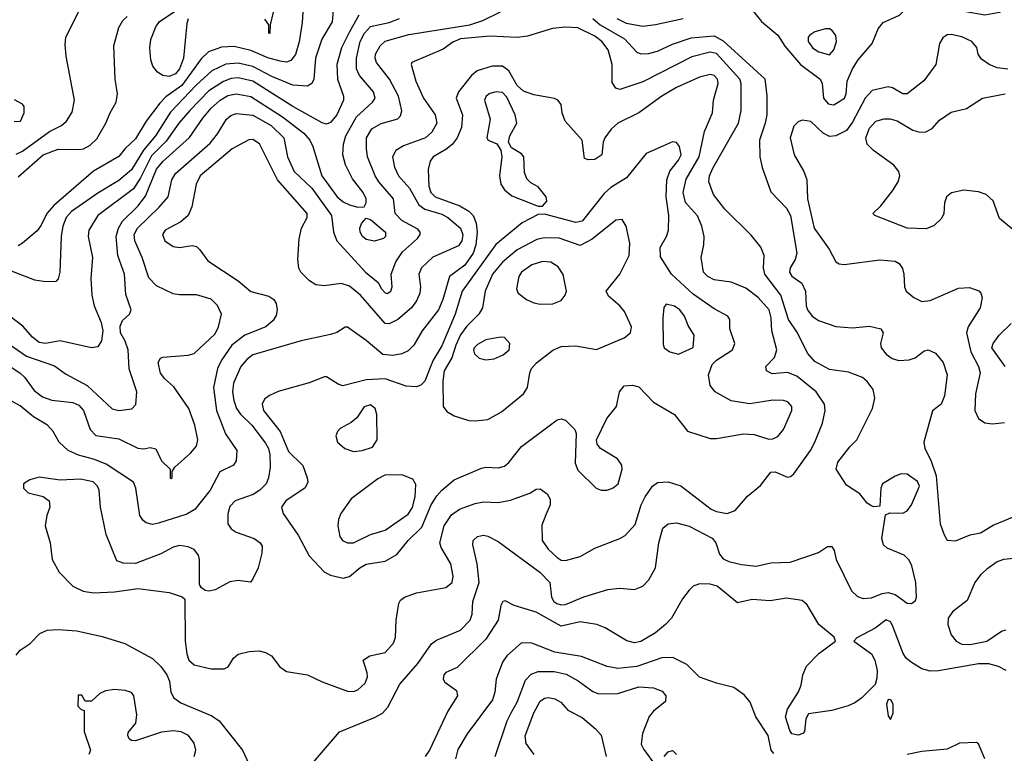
# Model space of a CAD drawing. Extents: x 1173029 to 1307123, y 522559 to 678521.
# Tile 447 of 623: x 1201372 to 1206068, y 629411 to 632909. Entities that reach past the tile are written whole.
import ezdxf

# ---------------------------------------------------------------- set-up
doc = ezdxf.new("R2010")
doc.units = 0

msp = doc.modelspace()

# ---------------------------------------------------------------- linework, layer by layer
at = {"layer": '0CON10XD'}
for points in [[(1201355, 632268.2), (1201385, 632282.1), (1201514, 632376), (1201571.1, 632405), (1201595.5, 632425), (1201622.2, 632467.8), (1201634.1, 632525), (1201594.7, 632735), (1201588.7, 632788.7), (1201592.2, 632825), (1201669.8, 632980.2)], [(1202725.9, 632995), (1202719.1, 632895), (1202705, 632803.8), (1202687.5, 632742.5), (1202666.2, 632713.8), (1202645, 632706.7), (1202615, 632711.1), (1202555, 632727.6), (1202475, 632762.1), (1202395, 632781.6), (1202335, 632778.6), (1202273.3, 632755), (1202238, 632722), (1202145, 632595.2), (1202069.7, 632540.3), (1202039.9, 632510.1), (1201975.6, 632424.4), (1201925, 632341.2), (1201875.2, 632294.8), (1201845, 632256.4), (1201724, 632186), (1201535, 632023.2), (1201501.1, 631985), (1201475, 631929.2), (1201455, 631902), (1201385, 631843.3), (1201365, 631831.2)], [(1205255, 632503.2), (1205305.5, 632535), (1205313.6, 632555), (1205318.2, 632615), (1205344.6, 632675), (1205371.8, 632718.2), (1205437.7, 632795), (1205466.4, 632865), (1205490, 632895), (1205568.8, 632931.2), (1205602.5, 632965), (1205625.6, 632974.4), (1205785, 632980), (1205885, 632947.2), (1205975, 632932.3), (1206046, 632945), (1206075, 632964.4)], [(1202868.7, 632975), (1202861.8, 632898.2), (1202813.8, 632816.2), (1202782.6, 632725), (1202775.4, 632625), (1202765, 632604.2), (1202745, 632592.2), (1202675, 632597.2), (1202575, 632638), (1202485, 632686.2), (1202415, 632701.2), (1202355, 632697.2), (1202288.7, 632665), (1202213.9, 632596.1), (1202091.6, 632468.4), (1202020, 632355), (1201962.8, 632287.2), (1201905, 632193.2), (1201845, 632141.6), (1201745, 632081.9), (1201619.1, 631995), (1201594.2, 631965), (1201578.6, 631925), (1201569.7, 631875), (1201564.5, 631705), (1201556.2, 631673.8), (1201545, 631660), (1201495, 631659.2), (1201445, 631666.7), (1201275, 631731.7)], [(1201275, 631288.4), (1201373.3, 631225), (1201395.6, 631205), (1201441.5, 631141.5), (1201481.2, 631111.2), (1201525, 631094.8), (1201625, 631083.3), (1201655, 631070.8), (1201676.4, 631045), (1201707.6, 630955), (1201735, 630926.8), (1201845, 630909.6), (1201935, 630866.4), (1201965, 630863.3), (1201995, 630868.6), (1202022.3, 630862.3), (1202048.8, 630805), (1202090, 630765), (1202090, 630725), (1202095, 630720), (1202100, 630725), (1202100, 630755), (1202112.5, 630775), (1202187.3, 630842.7), (1202215.3, 630874.7), (1202221.2, 630905), (1202207.3, 630975), (1202179.5, 631055), (1202107.8, 631157.8), (1202065, 631196), (1202043.8, 631223.8), (1202032.5, 631275), (1202044.3, 631295.7), (1202055, 631300), (1202175, 631308.9), (1202205, 631317.8), (1202305, 631411.5), (1202320.8, 631445), (1202335.5, 631505), (1202316.1, 631546.1), (1202285, 631575.6), (1202215, 631596.4), (1202135, 631596.2), (1202105, 631602.3), (1202025, 631640), (1201987.8, 631677.8), (1201956.8, 631775), (1201921, 631855), (1201918.4, 631885), (1201934.3, 631915), (1202038.2, 632015), (1202080, 632065), (1202098.4, 632145), (1202114.7, 632175), (1202280.1, 632319.9), (1202315.9, 632364.1), (1202358.2, 632435), (1202378.7, 632451.3), (1202405, 632460.8), (1202485, 632453.3), (1202571.6, 632405), (1202631.8, 632345), (1202649.5, 632255), (1202680.7, 632185), (1202765.2, 632105), (1202859.4, 631975), (1202869.3, 631895), (1202885.2, 631855.2), (1203022.1, 631705), (1203082.7, 631655), (1203097.7, 631625), (1203115, 631606.2), (1203125, 631603.9), (1203142.5, 631615), (1203148.9, 631635), (1203144.7, 631695.3), (1203166.6, 631755), (1203198.6, 631801.4), (1203269.5, 631865), (1203282.2, 631885), (1203282.2, 631895), (1203270.4, 631910.4), (1203195, 631951.6), (1203163.2, 631985), (1203155.4, 632055), (1203085.8, 632135), (1203067.7, 632165), (1203031.9, 632255), (1203025.8, 632295), (1203027.1, 632345), (1203051.7, 632388.3), (1203096.6, 632413.4), (1203175, 632436.9), (1203189.2, 632450.8), (1203194.5, 632475), (1203178.6, 632545), (1203136.4, 632625), (1203074.6, 632705), (1203067.7, 632725), (1203070, 632745), (1203091.5, 632785), (1203115, 632807.1), (1203228, 632838), (1203519.2, 632885), (1203581.4, 632905), (1203665, 632947.1)], [(1202176.4, 632913.6), (1202169.5, 632890.5), (1202154.2, 632725), (1202135, 632675.3), (1202115, 632650.3), (1202085, 632637.3), (1202055, 632642.1), (1202029.2, 632659.2), (1202007.5, 632687.5), (1201997.4, 632717.4), (1201992.3, 632775), (1201998.2, 632815), (1202022.1, 632875), (1202039.1, 632900.9), (1202147.7, 632972.3)], [(1202580.5, 632945), (1202566.7, 632885), (1202565, 632842.5), (1202560, 632845), (1202560, 632885), (1202540.9, 632910.9)], [(1204857.3, 632965), (1204911, 632901), (1204988.5, 632835), (1205022.3, 632782.3), (1205095.5, 632695.5), (1205190.4, 632625), (1205199.3, 632605), (1205206.1, 632535), (1205228.2, 632508.2), (1205255, 632503.2)], [(1201285, 631387.3), (1201405, 631305.2), (1201537.8, 631257.8), (1201590.8, 631220.8), (1201694.1, 631164.1), (1201813.9, 631053.9), (1201845, 631044.7), (1201907.3, 631052.7), (1201926.3, 631073.7), (1201931.1, 631135), (1201894.7, 631244.7), (1201890.3, 631335), (1201875.6, 631375.6), (1201853.6, 631415), (1201851.9, 631448.1), (1201862.5, 631475), (1201895.8, 631505), (1201904.3, 631525), (1201878.1, 631598.1), (1201872.5, 631695), (1201840.3, 631785), (1201831.9, 631875), (1201843.2, 631915), (1201862.5, 631947.5), (1201935, 632019.2), (1201973, 632067), (1202025, 632196.9), (1202055, 632232.6), (1202182.7, 632347.3), (1202245, 632439.3), (1202285, 632486.8), (1202327.8, 632525), (1202365, 632546.8), (1202405, 632555.6), (1202475, 632543.1), (1202626, 632446), (1202727.2, 632367.2), (1202755.3, 632335), (1202770, 632305), (1202813.8, 632165), (1202886.8, 632065), (1202915, 632040.8), (1202945, 632026.6), (1202985.6, 632014.4), (1203015, 632016.2), (1203024.4, 632035), (1203025.4, 632055), (1203010, 632085), (1202960.2, 632150.2), (1202926.9, 632216.9), (1202914.1, 632264.1), (1202915.9, 632315), (1202927.4, 632355), (1202979.3, 632445), (1203055.4, 632515), (1203067.1, 632535), (1203060, 632565), (1202993.1, 632643.1), (1202979, 632675), (1202978.3, 632725), (1202995.7, 632804.3), (1203016.5, 632845), (1203045, 632877.1), (1203134.7, 632894.7), (1203184.3, 632915)], [(1202989.8, 632930.2), (1202942.9, 632847.1), (1202907.4, 632775), (1202885.2, 632695), (1202887.9, 632625), (1202915.9, 632545), (1202916, 632525), (1202885.3, 632455), (1202855, 632418), (1202835, 632410.9), (1202815, 632417.8), (1202675, 632494.8), (1202485, 632615.2), (1202415, 632631.5), (1202381.1, 632628.9), (1202345, 632614.4), (1202275, 632570.4), (1202183.5, 632476.5), (1202130.9, 632415), (1202070.6, 632329.4), (1202000.5, 632259.5), (1201949, 632155), (1201915, 632102.9), (1201744.6, 631975), (1201701.5, 631905), (1201698.9, 631875), (1201719.3, 631775), (1201712.1, 631675), (1201716.4, 631595), (1201727.9, 631545), (1201760.2, 631465), (1201768.1, 631425), (1201762.4, 631377.6), (1201745, 631349.4), (1201715, 631343.8), (1201565, 631378.2), (1201494.7, 631365.3), (1201465, 631369.6), (1201433.2, 631395), (1201387.5, 631447.5), (1201299.5, 631515)], [(1201365, 632159.3), (1201485, 632263.9), (1201555, 632291.6), (1201655, 632289.2), (1201676.5, 632293.5), (1201708.9, 632311.1), (1201739.5, 632340.5), (1201783.1, 632415), (1201804, 632464), (1201832.2, 632515), (1201838.9, 632555), (1201826.9, 632625), (1201821.1, 632785), (1201845, 632871.2), (1201864.5, 632905), (1201885.3, 632924.7)], [(1204106.5, 632915), (1204140.8, 632885), (1204256.9, 632816.9), (1204315, 632753.9), (1204335, 632746.8), (1204371.9, 632748.1), (1204415, 632758.1), (1204485, 632791.6), (1204575, 632823), (1204685, 632832.6), (1204728.2, 632808.2), (1204926.1, 632626.1), (1204936.4, 632546.4), (1204935.9, 632455), (1204928.4, 632415), (1204900.8, 632335), (1204902.2, 632255), (1204913.7, 632203.7), (1204955, 632088.8), (1205029.5, 632009.5), (1205048.2, 631975), (1205079.1, 631795), (1205071.1, 631765), (1205046.5, 631725), (1205043.8, 631705), (1205055, 631686.7), (1205101.9, 631651.9), (1205119.6, 631615), (1205123.3, 631545), (1205130, 631525), (1205151.5, 631495), (1205182.5, 631475), (1205265, 631445.5), (1205345, 631439.5), (1205425, 631446.9), (1205480, 631435), (1205491.2, 631415), (1205478, 631365), (1205481.4, 631345), (1205504.7, 631314.7), (1205533.1, 631293.1), (1205565, 631283.8), (1205615, 631286.6), (1205643.3, 631296.7), (1205685, 631327.8), (1205705, 631334.4), (1205739.5, 631319.5), (1205776.9, 631275), (1205796.4, 631215), (1205782.5, 631115), (1205766.7, 631075), (1205726.4, 631043.6), (1205684.6, 630895), (1205689.6, 630865), (1205718, 630808), (1205743.1, 630733.1), (1205762.5, 630505), (1205782, 630452), (1205795, 630427.5), (1205835, 630423.3), (1205905, 630452), (1205955, 630461.9), (1206015, 630498.5), (1206115, 630540)], [(1204220, 632915), (1204265, 632893), (1204345, 632878.4), (1204405, 632885.4), (1204536.2, 632913.8)], [(1202755, 629345.6), (1202897.3, 629512.7), (1203065, 629581.2), (1203102.5, 629602.5), (1203128.8, 629631.2), (1203185, 629740.6), (1203271.4, 629838.6), (1203337.1, 629932.9), (1203360.3, 629949.7), (1203475, 629998.7), (1203521.3, 630045), (1203530.6, 630075), (1203534, 630135), (1203563.7, 630225), (1203554.1, 630315), (1203532.7, 630405), (1203535.6, 630425), (1203555, 630444.4), (1203585, 630450.5), (1203605, 630446.5), (1203655, 630421.5), (1203853.8, 630275), (1203900, 630225), (1203908.2, 630155), (1203920.4, 630135), (1203934.5, 630125), (1203955, 630118.3), (1203975, 630120.8), (1204062.8, 630157.2), (1204178.1, 630191.9), (1204235, 630198.5), (1204305, 630191.1), (1204345, 630208.1), (1204372.6, 630237.4), (1204404.2, 630295), (1204420.5, 630415), (1204440, 630485), (1204465, 630504.3), (1204505, 630509.5), (1204565, 630494.6), (1204675, 630436.1), (1204692.7, 630415), (1204710.3, 630360.3), (1204728.2, 630338.2), (1204755, 630325.3), (1204815, 630311.8), (1204885, 630303.8), (1204955, 630318.5), (1205047.1, 630322.9), (1205181.7, 630368.3), (1205225, 630396.2), (1205245, 630397.5), (1205257.3, 630377.3), (1205266, 630335), (1205339.2, 630185), (1205367.9, 630157.9), (1205395, 630149.4), (1205435, 630152.7), (1205485, 630172.5), (1205515, 630177.3), (1205548.3, 630168.3), (1205605, 630126.9), (1205625, 630125.8), (1205645, 630140), (1205650, 630155), (1205646.5, 630225), (1205627.5, 630305), (1205615, 630331.4), (1205590.8, 630355), (1205508.9, 630388.9), (1205492.5, 630405), (1205484.5, 630435), (1205501.7, 630548.3), (1205522, 630558), (1205585, 630556.5), (1205605, 630566.5), (1205626, 630595), (1205664.4, 630685), (1205655, 630706.9), (1205605, 630741.1), (1205576.8, 630743.2), (1205547, 630733), (1205486.7, 630695), (1205480, 630675), (1205475, 630590), (1205445, 630586.7), (1205432.3, 630592.3), (1205415, 630603.3), (1205378.8, 630648.8), (1205315, 630690), (1205266.7, 630765), (1205275, 630799.2), (1205331.7, 630871.7), (1205364.2, 630905.8), (1205439.2, 631055), (1205450.6, 631105), (1205442.2, 631145), (1205415, 631184.3), (1205392.6, 631202.6), (1205325, 631228.2), (1205235, 631240.8), (1205165, 631279.1), (1205129.2, 631319.2), (1205081.8, 631415), (1205039.8, 631479.8), (1205003.2, 631595), (1204925.9, 631695), (1204919.1, 631725), (1204922.5, 631785), (1204907.3, 631825), (1204861.7, 631881.7), (1204734.7, 632004.7), (1204681.1, 632075), (1204659.3, 632135), (1204662.6, 632165), (1204678.3, 632201.7), (1204800.9, 632415), (1204813.4, 632476.6), (1204812.6, 632605), (1204806.3, 632625), (1204695, 632747), (1204665, 632754.8), (1204578.5, 632731.5), (1204345, 632612.2), (1204235, 632575.5), (1204215, 632582.9), (1204198.8, 632608.8), (1204198, 632695), (1204179.1, 632765), (1204148.8, 632805), (1204115, 632830.4), (1204035, 632869.8), (1203975, 632872.7), (1203913.7, 632866.3), (1203795, 632829.7), (1203745.3, 632824.7), (1203615, 632830.2), (1203475, 632817), (1203438.8, 632801.2), (1203391.2, 632768.8), (1203242, 632705), (1203239.2, 632695), (1203262.3, 632615), (1203298, 632535), (1203353.9, 632455), (1203362.1, 632415), (1203338.2, 632371.8), (1203307.8, 632345), (1203202.1, 632307.9), (1203165.5, 632285), (1203150.7, 632255), (1203159.1, 632205), (1203178.4, 632165), (1203231.3, 632105), (1203275.4, 632025.4), (1203305, 632006), (1203385, 631980.9), (1203415, 631965.3), (1203474.7, 631915), (1203486.4, 631883.6), (1203481.4, 631855), (1203465, 631830.4), (1203343.5, 631776.5), (1203288.5, 631725), (1203276.1, 631695), (1203283.4, 631635), (1203280.3, 631605), (1203265, 631567.8), (1203240.8, 631535), (1203175, 631479.1), (1203135, 631458.8), (1203115, 631460.9), (1202997.8, 631595), (1202945, 631638.4), (1202905, 631651.1), (1202825, 631640), (1202784.2, 631644.2), (1202754.1, 631664.1), (1202713.3, 631705), (1202704.2, 631724.2), (1202699.4, 631765), (1202705.4, 631864.6), (1202716.4, 631915), (1202743.5, 631965), (1202743.3, 631985), (1202602.3, 632145), (1202543.1, 632263.1), (1202516.4, 632316.4), (1202485, 632337.5), (1202465, 632335.4), (1202385, 632293.3), (1202233.2, 632165), (1202213.9, 632125), (1202194, 632016), (1202175.3, 631974.7), (1202141.4, 631945), (1202065.6, 631905), (1202053.3, 631885), (1202064.4, 631855), (1202105, 631826.7), (1202135, 631822.2), (1202195, 631832.7), (1202215, 631826.7), (1202231.9, 631811.9), (1202268.9, 631758.9), (1202415, 631663.9), (1202475, 631612.1), (1202561.3, 631591.3), (1202584.6, 631574.6), (1202595.6, 631555), (1202599.5, 631525), (1202595, 631498.8), (1202581.1, 631475), (1202546, 631445), (1202445.5, 631405), (1202383.5, 631356.5), (1202334.2, 631285.8), (1202315.3, 631245), (1202296.8, 631155), (1202310.5, 631045), (1202353.7, 630933.7), (1202407.5, 630855), (1202404.5, 630805.5), (1202392, 630785), (1202327.5, 630752.5), (1202281.5, 630665), (1202207.4, 630572.6), (1202169.5, 630550.5), (1202035, 630507.9), (1202005, 630502.5), (1201975, 630509.4), (1201960.4, 630520.4), (1201945.5, 630545.5), (1201926.8, 630675), (1201915, 630704.3), (1201785, 630789.1), (1201725, 630813.3), (1201652.8, 630832.8), (1201603.3, 630855), (1201560.8, 630895), (1201532, 630945), (1201504.3, 630975), (1201438.2, 631015), (1201375, 631068), (1201324.7, 631094.7)], [(1206085, 632673.2), (1206035, 632678.8), (1205995.3, 632695.3), (1205960.2, 632720.2), (1205944, 632745), (1205936.8, 632776.8), (1205914, 632805), (1205865, 632826.8), (1205815, 632838.5), (1205795, 632837.3), (1205775, 632823.1), (1205759.6, 632795), (1205742.5, 632695), (1205685, 632618.1), (1205604.3, 632555.7), (1205585, 632555.7), (1205535, 632584.3), (1205515, 632589.4), (1205438.3, 632571.7), (1205405, 632534.6), (1205345, 632419.6), (1205315, 632380.9), (1205265, 632355.5), (1205235, 632352.5), (1205205, 632367.5), (1205145, 632423.1), (1205105, 632430), (1205085, 632422), (1205065, 632401.2), (1205046.7, 632345), (1205066.7, 632265), (1205111.6, 632185), (1205125.9, 632145.9), (1205129.1, 632055), (1205160.8, 631915), (1205232.2, 631815), (1205264.2, 631754.2), (1205280, 631745), (1205305, 631741.2), (1205475, 631763.6), (1205547, 631757), (1205566.2, 631746.2), (1205582, 631722), (1205589.4, 631695), (1205591.9, 631635), (1205600.6, 631615), (1205637.5, 631585), (1205675, 631565.6), (1205715, 631570), (1205850.5, 631629.5), (1205901.6, 631631.6), (1205946.1, 631616.1), (1205956.9, 631605), (1205962.2, 631585), (1205953.6, 631535), (1205895.4, 631445), (1205887.3, 631415), (1205909.1, 631325), (1205945.3, 631255), (1205953.9, 631225), (1205930.7, 631125), (1205927.6, 631045), (1205945, 631006.9), (1205975, 630986.4), (1206012.6, 630982.6), (1206068.5, 630988.5)], [(1205235, 632741.5), (1205255, 632764.4), (1205268.4, 632805), (1205264.2, 632834.2), (1205247.6, 632857.6), (1205235, 632865.6), (1205215, 632864.5), (1205165, 632851.2), (1205140, 632835), (1205132.7, 632825), (1205133.1, 632805), (1205155, 632773.6), (1205184, 632755), (1205235, 632741.5)], [(1202964.4, 629705.6), (1202985, 629712.9), (1203020, 629745), (1203030.6, 629775), (1203030, 629795), (1203010, 629855), (1203042.5, 629875), (1203115, 629891.4), (1203155, 629936), (1203164.5, 629965), (1203168.2, 630045), (1203180.5, 630125), (1203189.2, 630140.8), (1203207.5, 630155), (1203265, 630175.3), (1203405, 630201.2), (1203434.4, 630225), (1203440, 630255), (1203428.2, 630315), (1203381.7, 630391.7), (1203375.3, 630415), (1203396.5, 630495), (1203431.7, 630548.3), (1203470, 630575), (1203545, 630602), (1203585, 630609.3), (1203655, 630606.2), (1203712.8, 630617.2), (1203805, 630651.4), (1203835, 630670.8), (1203855, 630672), (1203888.7, 630648.7), (1203903, 630623), (1203903.1, 630595), (1203882.2, 630547.8), (1203861.9, 630498.1), (1203863.5, 630425), (1203892.1, 630385), (1203935, 630344.6), (1203955, 630332.1), (1203975, 630330.4), (1204045, 630348.7), (1204115, 630388.8), (1204235, 630434.6), (1204259.9, 630450.1), (1204307.8, 630502.2), (1204335.9, 630595), (1204356, 630634), (1204390, 630685), (1204415, 630702.5), (1204465, 630705.6), (1204525, 630686.7), (1204670.6, 630575), (1204695, 630563.9), (1204746.3, 630553.7), (1204785, 630567.8), (1204842.7, 630637.3), (1204905, 630687.8), (1204955, 630751.1), (1204975, 630753.1), (1205035, 630728), (1205049.1, 630730.9), (1205065, 630743.8), (1205144.5, 630855), (1205165.4, 630895), (1205200.4, 630985), (1205213.8, 631045), (1205210.4, 631075), (1205171.5, 631135), (1205079.2, 631209.2), (1205035, 631226.2), (1204960.7, 631220.7), (1204934, 631235), (1204930.8, 631255), (1204971.5, 631298.5), (1204983.2, 631335), (1204960, 631425), (1204956.5, 631486.5), (1204946.3, 631525), (1204895, 631584.7), (1204835, 631629.2), (1204765, 631656.9), (1204685, 631667.9), (1204655, 631683.6), (1204633.3, 631705), (1204622.2, 631775), (1204635.4, 631835), (1204637.3, 631875), (1204625.9, 631925), (1204605, 631973.1), (1204547.4, 632037.4), (1204537, 632085), (1204551.7, 632148.3), (1204613.5, 632255), (1204638, 632375), (1204677.3, 632465), (1204682.1, 632525), (1204704, 632605), (1204700, 632625), (1204685, 632642.5), (1204665, 632647.8), (1204615, 632635.3), (1204505, 632585.3), (1204434.5, 632545), (1204325, 632465.4), (1204225, 632415.4), (1204193.6, 632386.4), (1204163.5, 632345), (1204155.5, 632325), (1204149.4, 632265), (1204115, 632242.2), (1204085, 632240), (1204066.7, 632246.7), (1204054.2, 632335), (1203974.4, 632425), (1203960, 632465), (1203954, 632505), (1203938.8, 632525), (1203923, 632533), (1203825, 632550), (1203775, 632568.2), (1203745, 632595.3), (1203704.8, 632664.8), (1203675, 632686.6), (1203625, 632686.6), (1203554.7, 632665.3), (1203527.5, 632642.5), (1203465.8, 632564.2), (1203453.8, 632535), (1203484.1, 632455), (1203478.8, 632395), (1203458.2, 632345), (1203435.5, 632314.5), (1203405, 632289.2), (1203344.8, 632255.2), (1203330, 632235), (1203321.1, 632195), (1203323.9, 632115), (1203333.1, 632085), (1203354.4, 632065), (1203471.3, 632021.3), (1203515.2, 631995.2), (1203535.3, 631975), (1203549.1, 631939.1), (1203554.2, 631895), (1203547.7, 631835), (1203535.8, 631795.8), (1203495, 631737.7), (1203421.5, 631685), (1203390.7, 631575), (1203369.1, 631525), (1203292, 631425), (1203252.4, 631357.6), (1203225, 631329.5), (1203195, 631315.4), (1203152.7, 631307.3), (1203105, 631311.8), (1203025, 631379.5), (1202935, 631442.5), (1202925, 631443.3), (1202885, 631417.1), (1202855, 631407.3), (1202715, 631376.8), (1202485, 631310.3), (1202455, 631289.1), (1202426.5, 631255), (1202391.8, 631175), (1202387.4, 631135), (1202393.6, 631093.6), (1202405.7, 631055.7), (1202425, 631028.2), (1202479.7, 630975), (1202545, 630890.4), (1202558.6, 630865), (1202564.7, 630835), (1202566.9, 630775), (1202559.2, 630725), (1202547.5, 630695), (1202516.9, 630665), (1202485.5, 630645), (1202399.4, 630615), (1202375, 630587.1), (1202365, 630552.5), (1202364.7, 630505), (1202380.6, 630480.6), (1202405, 630465.3), (1202490, 630435), (1202519.2, 630415), (1202528.7, 630398.7), (1202527.8, 630365), (1202508.9, 630295), (1202485, 630242.5), (1202473.3, 630226.7), (1202415, 630234.4), (1202375, 630229.1), (1202305, 630190), (1202275, 630183.3), (1202257.5, 630187.5), (1202239.1, 630199.1), (1202229.2, 630215), (1202230.4, 630335), (1202224.5, 630355), (1202205, 630381.9), (1202176.1, 630396.1), (1202135, 630401.8), (1202105, 630393.8), (1202045, 630362.5), (1201925, 630315.6), (1201865, 630318), (1201835, 630328.8), (1201784.7, 630454.7), (1201756.9, 630585), (1201751.5, 630665), (1201743.3, 630685), (1201722.5, 630705), (1201662.6, 630717.4), (1201565, 630712.9), (1201465, 630726.9), (1201420, 630715), (1201391.2, 630695), (1201391.2, 630675), (1201412.5, 630652.5), (1201485, 630636), (1201513.3, 630615), (1201516.2, 630585), (1201502, 630545), (1201494.2, 630495), (1201518, 630415), (1201526.9, 630335), (1201560.6, 630275), (1201625, 630207.5), (1201675, 630184), (1201725, 630176.2), (1201825, 630180), (1201935, 630196.2), (1202085, 630176.9), (1202147.1, 630157.1), (1202160, 630145), (1202161.1, 629945), (1202168.7, 629885), (1202178.7, 629855), (1202205, 629832.4), (1202285, 629813.9), (1202347.1, 629812.9), (1202367.1, 629822.9), (1202392, 629865), (1202415, 629884), (1202466.8, 629896.8), (1202515, 629898.9), (1202545, 629891.9), (1202574, 629875), (1202613.4, 629823.4), (1202645, 629800.8), (1202745.4, 629785.4), (1202815, 629752.3), (1202935, 629707.8), (1202964.4, 629705.6)], [(1203865, 632020), (1203885.8, 632044.2), (1203884, 632065), (1203845, 632111.2), (1203810.8, 632130.8), (1203790.8, 632150.8), (1203780.5, 632180.5), (1203776, 632255), (1203765, 632268.8), (1203718.3, 632298.3), (1203703.8, 632325), (1203709.2, 632355), (1203743.3, 632415), (1203735.4, 632455), (1203695, 632539.1), (1203675, 632561.1), (1203645, 632565.3), (1203613.8, 632556.2), (1203597.8, 632545), (1203589.1, 632525), (1203615.4, 632435), (1203600, 632345), (1203606.7, 632335), (1203647.3, 632317.3), (1203667.3, 632287.3), (1203672.5, 632255), (1203661.2, 632165), (1203666.7, 632125), (1203685, 632097.5), (1203718.8, 632068.8), (1203845, 632020), (1203865, 632020)], [(1206108.3, 631908.3), (1206045, 631961.4), (1206014.5, 632045), (1205981.9, 632075), (1205945, 632088.4), (1205875, 632096.5), (1205816, 632084), (1205792.5, 632065), (1205782.7, 632035), (1205779.5, 631985), (1205768.8, 631961.2), (1205733.2, 631926.8), (1205695, 631911.8), (1205605, 631914.7), (1205450, 631975), (1205441.2, 631985), (1205479.1, 632020.9), (1205535, 632092.2), (1205562.5, 632135), (1205570.4, 632165), (1205565.4, 632185), (1205541.5, 632215), (1205444.7, 632284.7), (1205415, 632315.6), (1205407.1, 632345), (1205425, 632392.2), (1205455.8, 632425), (1205495, 632436), (1205523.2, 632436.8), (1205556.7, 632426.7), (1205632.6, 632382.6), (1205665, 632372.9), (1205694.2, 632374.2), (1205725, 632390.6), (1205759.8, 632430.2), (1205815, 632467.5), (1205887.5, 632485), (1205965, 632534), (1206072.9, 632555)], [(1201346.1, 632423.9), (1201376, 632425), (1201394.2, 632465), (1201393.3, 632495), (1201386, 632506), (1201347, 632527)], [(1202915, 630246), (1202945, 630254), (1202994.2, 630295), (1203025, 630312.2), (1203115, 630326.7), (1203171.5, 630358.5), (1203224.6, 630425), (1203290.1, 630489.9), (1203334.7, 630595), (1203361.8, 630638.2), (1203385, 630666.2), (1203444.4, 630715.6), (1203575, 630771.1), (1203595, 630775.5), (1203655, 630772.5), (1203685, 630780), (1203705, 630797.1), (1203765, 630873.3), (1203935, 631001.1), (1203955, 631005.6), (1203975, 631000), (1204019.2, 630955), (1204025.8, 630935), (1204021.1, 630795), (1204035, 630761.4), (1204122, 630675), (1204145, 630665.7), (1204174.4, 630665.6), (1204203.4, 630676.6), (1204227.1, 630695), (1204245.5, 630765), (1204244.4, 630785), (1204224.2, 630815), (1204142, 630865), (1204126.2, 630885), (1204123.3, 630905), (1204172.4, 631007.6), (1204218, 631065), (1204232.9, 631135), (1204255, 631162.5), (1204295, 631166.9), (1204325, 631158.6), (1204394.4, 631084.4), (1204495, 631026.2), (1204557.6, 630947.6), (1204665, 630911.2), (1204695, 630911.2), (1204825, 630933.5), (1204875, 630931.2), (1204945, 630909.3), (1204965, 630910.7), (1204987.8, 630922.2), (1205015.4, 630955), (1205054.5, 631045), (1205055.4, 631065), (1205036.5, 631086.5), (1205015, 631092.3), (1204965, 631094.2), (1204915, 631086.8), (1204853.4, 631076.6), (1204765, 631092.2), (1204690, 631135), (1204665.4, 631165.4), (1204657.9, 631215), (1204675.4, 631265), (1204695, 631286.2), (1204771.4, 631335), (1204782.5, 631365), (1204760, 631435), (1204759.3, 631479.3), (1204750, 631495), (1204685, 631529.6), (1204585, 631599.4), (1204481.6, 631695), (1204428.9, 631778.9), (1204427.4, 631822.6), (1204457.5, 631875), (1204467.3, 631905), (1204467.6, 631975), (1204456, 632065), (1204459, 632145), (1204472.9, 632187.1), (1204515, 632238.8), (1204527.9, 632265), (1204518.8, 632305), (1204505, 632322.9), (1204485, 632325.7), (1204443.2, 632306.8), (1204359.8, 632270.2), (1204265.7, 632154.3), (1204191.8, 632108.2), (1204159.9, 632080.1), (1204055, 631948.6), (1204025, 631941.7), (1203875, 631981.1), (1203845, 631980), (1203769.2, 631940.8), (1203643.8, 631836.2), (1203482.4, 631615), (1203449.8, 631505), (1203385, 631353.5), (1203343.8, 631286.2), (1203329.7, 631249.7), (1203304.2, 631185.8), (1203285, 631166.5), (1203265, 631157.5), (1203215, 631161.2), (1203115, 631196.2), (1203025, 631191.6), (1202913.5, 631163.5), (1202890.7, 631170.7), (1202835, 631206.2), (1202826.1, 631206.1), (1202752.1, 631177.9), (1202605, 631135.4), (1202563.1, 631116.9), (1202540.6, 631099.4), (1202529.3, 631075), (1202535.3, 631045), (1202614.8, 630944.8), (1202655, 630849.6), (1202722.6, 630782.6), (1202743.5, 630725), (1202746.3, 630703.7), (1202733.9, 630676.1), (1202641.4, 630615), (1202621.4, 630585), (1202628.6, 630555), (1202700.9, 630450.9), (1202752.3, 630352.3), (1202825, 630276), (1202855, 630260), (1202915, 630246)], [(1203065, 631853.3), (1203025, 631860.4), (1203007.1, 631875), (1202996.1, 631895), (1202994.7, 631915), (1203002.4, 631937.6), (1203025, 631962.9), (1203045, 631956.5), (1203117.3, 631895), (1203116.5, 631875), (1203107.1, 631865), (1203065, 631853.3)], [(1203545, 630995.4), (1203605, 631002.5), (1203670.5, 631039.5), (1203775, 631124.4), (1203793.6, 631155), (1203804.6, 631225), (1203813.5, 631245), (1203837.3, 631272.7), (1203915, 631332.9), (1203955, 631350), (1204025, 631354.5), (1204123, 631337), (1204255, 631391.9), (1204285, 631415.7), (1204290.4, 631445), (1204257.3, 631517.3), (1204234.4, 631545), (1204179.8, 631589.8), (1204169.5, 631615), (1204234.6, 631695), (1204278.5, 631785), (1204282.6, 631842.6), (1204264.5, 631925), (1204245, 631955.7), (1204215, 631953.1), (1204102, 631862), (1204045, 631832.4), (1203945, 631867.1), (1203875, 631869.2), (1203838.5, 631861.5), (1203745, 631811.2), (1203675, 631752.6), (1203626.7, 631695), (1203591.6, 631615), (1203579.6, 631535), (1203561.5, 631505), (1203505, 631447.5), (1203475, 631406.1), (1203452.5, 631357.5), (1203434, 631296), (1203396.8, 631235), (1203390.2, 631185), (1203392.7, 631065), (1203410.1, 631040.1), (1203445, 631019.6), (1203515, 630998.5), (1203545, 630995.4)], [(1203855, 631552.9), (1203915, 631554.4), (1203955, 631569.2), (1203974.4, 631595), (1203979.6, 631615), (1203964.6, 631694.6), (1203941.2, 631731.2), (1203905, 631753.3), (1203865, 631756.2), (1203815, 631739.6), (1203765.6, 631705), (1203753.6, 631685), (1203741.4, 631625), (1203749.2, 631605), (1203788.8, 631575), (1203825, 631558.6), (1203855, 631552.9)], [(1204515, 631313.3), (1204584.1, 631345.9), (1204588.6, 631405), (1204560.3, 631450.3), (1204542.9, 631495), (1204521.4, 631525), (1204495, 631543.1), (1204455, 631552.5), (1204443.8, 631536.2), (1204439.2, 631485), (1204440.7, 631360.7), (1204446.7, 631345), (1204472.5, 631325), (1204515, 631313.3)], [(1206072.7, 631255), (1206009.1, 631345), (1206014.7, 631365.3), (1206044.3, 631405), (1206100.4, 631459.6)], [(1203595, 631287.1), (1203635, 631292.1), (1203678.7, 631311.3), (1203707.1, 631335), (1203709.2, 631365), (1203685, 631393.8), (1203665, 631395.7), (1203595, 631383.1), (1203555, 631360.8), (1203540.4, 631345), (1203536.4, 631335), (1203541.8, 631315), (1203564.2, 631295), (1203595, 631287.1)], [(1202965, 630850), (1203005, 630854.4), (1203055, 630871.2), (1203078, 630905), (1203076.4, 631026.4), (1203067.8, 631055), (1203045, 631071.8), (1203015, 631063.1), (1202979.8, 631010.2), (1202952.6, 630987.4), (1202901.2, 630958.8), (1202887.5, 630945), (1202880, 630925), (1202887.5, 630895), (1202922.5, 630865), (1202965, 630850)], [(1202935, 630413.8), (1202965, 630414.7), (1203045, 630454.6), (1203115.2, 630474.8), (1203225, 630551.2), (1203246.5, 630583.5), (1203259.1, 630635), (1203261.8, 630691.8), (1203247.4, 630717.4), (1203195, 630738.7), (1203113.6, 630736.4), (1203079.9, 630720.1), (1202952.9, 630625), (1202904.5, 630555), (1202892.9, 630525), (1202890.4, 630495), (1202899.5, 630445), (1202911.4, 630425), (1202935, 630413.8)], [(1206115, 630339.5), (1206065, 630335.5), (1206035, 630324.5), (1205985, 630288.5), (1205955, 630261.1), (1205928.2, 630225), (1205891.1, 630138.9), (1205820.8, 630085), (1205800.8, 630055), (1205799.2, 630025), (1205814.4, 629975), (1205839.4, 629945), (1205865, 629931.6), (1205905, 629929.2), (1205984.7, 629945.3), (1206055, 629992.9), (1206075, 630000)], [(1205995, 629836.9), (1205945, 629837.6), (1205755, 629803.8), (1205715, 629802.5), (1205675, 629814.4), (1205625, 629843.1), (1205600, 629865), (1205586.3, 629886.3), (1205535, 630020.8), (1205525, 630038.1), (1205505, 630046.5), (1205452.5, 630007.5), (1205365, 629961.2), (1205350, 629945), (1205434.3, 629885), (1205450, 629855), (1205461.8, 629805), (1205461.1, 629768.9), (1205451.8, 629738.2), (1205388.5, 629675), (1205355, 629650.7), (1205323.1, 629636.9), (1205245, 629615.3), (1205135, 629598.8), (1205121.2, 629575), (1205116, 629515), (1205108, 629505), (1205085, 629497.5), (1205055, 629503.5), (1205045, 629518.8), (1205024.5, 629585), (1205035, 629621.2), (1205086.6, 629703.4), (1205098.9, 629735), (1205107.3, 629785), (1205125, 629826), (1205183, 629887), (1205263.3, 629945), (1205256.7, 629965), (1205184.3, 630025), (1205128.7, 630118.7), (1205105, 630140), (1205029.8, 630150.2), (1204952.1, 630137.9), (1204865, 630143.5), (1204795, 630128), (1204698.3, 630208.3), (1204665, 630217.9), (1204615, 630218.5), (1204585, 630208.1), (1204565, 630189.2), (1204533.4, 630146.6), (1204481.2, 630055), (1204452.9, 630025), (1204405, 629984.6), (1204335, 629943.2), (1204305, 629937.7), (1204267.4, 629947.4), (1204165, 630008.8), (1204125, 630025.4), (1204045, 630038.2), (1203955, 630017.8), (1203835, 630083.1), (1203731.2, 630115), (1203688.3, 630138.3), (1203676.7, 630135), (1203666.9, 630115), (1203654.6, 630045), (1203595.2, 629954.8), (1203459.4, 629820.6), (1203405, 629796.7), (1203394.5, 629785), (1203392.2, 629765), (1203400.2, 629750.2), (1203455, 629710), (1203460, 629685), (1203415, 629612.5), (1203326.6, 629425), (1203306.2, 629395)], [(1201355, 629878.5), (1201375, 629902.3), (1201422.2, 629935), (1201467.9, 629982.1), (1201502.6, 629997.4), (1201555, 630000.5), (1201644.6, 629994.6), (1201765, 629967.3), (1201874.1, 629934.1), (1202005, 629862.5), (1202044.7, 629824.7), (1202074.5, 629785), (1202086.5, 629755), (1202093, 629703), (1202108.1, 629675), (1202141.6, 629651.6), (1202289.4, 629589.4), (1202324.3, 629565), (1202435.2, 629425.2), (1202465, 629360)], [(1204969.8, 629409.8), (1204956.5, 629425), (1204942.3, 629495), (1204883.8, 629585), (1204855.6, 629655), (1204828.5, 629688.5), (1204778, 629725), (1204695, 629744.5), (1204615, 629773.5), (1204554.1, 629834.1), (1204487.9, 629867.9), (1204435, 629866.8), (1204315.5, 629824.5), (1204225, 629815.8), (1204174.7, 629824.7), (1204052.3, 629872.3), (1203925, 629892.7), (1203815, 629936.4), (1203765, 629937.5), (1203695, 629875.5), (1203675, 629845.8), (1203645.4, 629765), (1203638.1, 629701.9), (1203626.7, 629665), (1203506.8, 629503.2), (1203461.7, 629428.3), (1203450.4, 629385)], [(1206077.8, 629805), (1206040.8, 629825), (1205995, 629836.9)], [(1203640.6, 629395), (1203697.5, 629565), (1203716.7, 629603.3), (1203745.2, 629654.8), (1203785, 629760), (1203812.1, 629787.9), (1203845, 629801.4), (1203921.2, 629801.2), (1203978.8, 629788.8), (1204036.4, 629756.4), (1204105.6, 629705), (1204135, 629693.9), (1204225, 629696.1), (1204325, 629727.6), (1204395, 629723.8), (1204436.6, 629706.6), (1204454.2, 629685), (1204451.7, 629658.3), (1204395, 629611.4), (1204374, 629586), (1204342.5, 629505), (1204337.1, 629455), (1204348.3, 629428.3), (1204405, 629353.3)], [(1202204.4, 629395), (1202212.5, 629425), (1202205, 629458.8), (1202178, 629495), (1202143.1, 629513.1), (1202105, 629518.5), (1202048.9, 629511.1), (1201925, 629470.8), (1201905, 629472), (1201895, 629480), (1201888, 629495), (1201889.5, 629510.5), (1201926, 629555), (1201931.4, 629595), (1201917.1, 629685), (1201905, 629700), (1201875, 629710), (1201825, 629715.5), (1201781.7, 629708.3), (1201754.2, 629695.8), (1201715, 629660), (1201685, 629660), (1201668.3, 629688.3), (1201651.7, 629688.3), (1201650, 629635), (1201665, 629620), (1201680, 629615), (1201680, 629515), (1201710, 629425), (1201702.5, 629405)], [(1203825.8, 629405), (1203788.3, 629458.3), (1203783.5, 629493.5), (1203825, 629603.1), (1203855, 629658.9), (1203875, 629673.3), (1203895, 629676.7), (1203925, 629670), (1203953.8, 629655), (1203986.3, 629616.3), (1204055, 629581.8), (1204118.3, 629528.3), (1204145, 629498), (1204169.6, 629395)], [(1205525, 629572.5), (1205538.3, 629601.7), (1205538.8, 629645), (1205527.5, 629665), (1205515, 629666.7), (1205506.7, 629645), (1205515, 629590), (1205525, 629572.5)], [(1205974.7, 629384.7), (1205945.9, 629455.9), (1205935, 629462.5), (1205855, 629458.8), (1205795, 629430), (1205675, 629420), (1205605.3, 629404.7)], [(1204446.2, 629395), (1204465, 629418), (1204485, 629424), (1204505.4, 629405.4)]]:
    msp.add_lwpolyline(points, dxfattribs=at)

doc.saveas('drawing.dxf')
